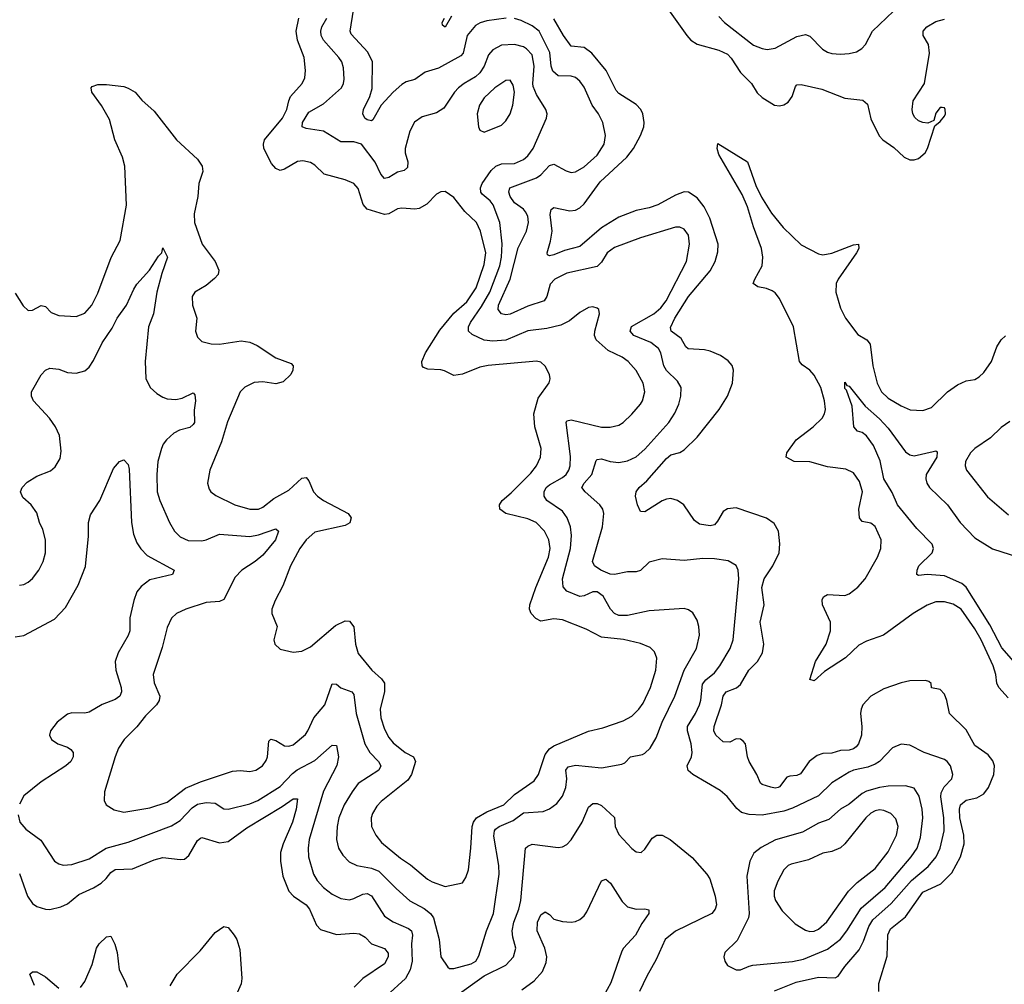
# Model space of a CAD drawing. Header units: inches. Extents: x 1682530 to 1839546, y 640742 to 791647.
# Tile 832 of 923: x 1792170 to 1796705, y 731784 to 736223. Entities that reach past the tile are written whole.
import ezdxf

# ---------------------------------------------------------------- set-up
doc = ezdxf.new("R2010")
doc.units = ezdxf.units.IN
doc.header["$MEASUREMENT"] = 0
doc.layers.add('B7793', color=7, linetype='Continuous')

msp = doc.modelspace()

# ---------------------------------------------------------------- linework, layer by layer
at = {"layer": 'B7793', "color": 5}
for points, elevation in [([(1795143.6, 736290), (1795242.4, 736150), (1795260.9, 736130), (1795290, 736111.1), (1795390, 736083), (1795430, 736065), (1795447.1, 736047.1), (1795490, 735980.2), (1795540.2, 735930), (1795566.5, 735886.5), (1795590, 735865.2), (1795646, 735830), (1795670, 735826.4), (1795690, 735831.4), (1795710, 735844.4), (1795728.6, 735870), (1795743.3, 735916.7), (1795750, 735923.1), (1795770, 735925.8), (1795864.2, 735904.2), (1795970, 735861.8), (1796052.9, 735852.9), (1796074.5, 735834.5), (1796090, 735767.3), (1796128.2, 735688.2), (1796146, 735670), (1796195.6, 735635.6), (1796244.6, 735590), (1796270, 735579), (1796290, 735578.6), (1796310, 735584.3), (1796340.3, 735610), (1796350.9, 735630), (1796385.2, 735734.8), (1796410, 735754.8), (1796430, 735778.8), (1796434.3, 735790), (1796433.3, 735810), (1796430, 735817.2), (1796418.9, 735818.9), (1796410, 735819.5), (1796390, 735792.7), (1796379.9, 735760.1), (1796353.2, 735746.8), (1796330, 735749.7), (1796310, 735758.3), (1796293.5, 735773.5), (1796284.5, 735790), (1796280.8, 735810), (1796285.3, 735850), (1796337.6, 735930), (1796360.8, 736070), (1796355.3, 736110), (1796331.1, 736150), (1796331.1, 736170), (1796348.7, 736191.3), (1796390, 736215.6), (1796430, 736225.6)], 620), ([(1795390, 736238.3), (1795416.9, 736210), (1795550, 736106.8), (1795589.7, 736090.3), (1795613.5, 736086.5), (1795650, 736092.1), (1795750, 736146.2), (1795790, 736155), (1795810, 736147.4), (1795867.1, 736087.1), (1795890, 736074), (1795910, 736068), (1795950, 736065.5), (1795990, 736067.6), (1796023.7, 736076.3), (1796048.7, 736091.3), (1796066, 736110), (1796098, 736170), (1796227, 736293)], 640), ([(1794411, 736231), (1794322.1, 736217.9), (1794291.2, 736208.8), (1794270, 736196.2), (1794230.9, 736150), (1794212.9, 736070), (1794202.6, 736057.4), (1794099.3, 736000.7), (1794038.4, 735981.6), (1793990, 735947.5), (1793950, 735937.2), (1793930, 735925.8), (1793890.2, 735890), (1793835.9, 735830), (1793796.8, 735763.2), (1793790, 735758.3), (1793770, 735762.4), (1793759.7, 735770), (1793750.9, 735790.9), (1793753.3, 735810), (1793782.3, 735870), (1793793.4, 735906.6), (1793795, 736030), (1793773.5, 736073.5), (1793696.8, 736156.8), (1793692.7, 736170), (1793707.2, 736267.2)], 640), ([(1794159.8, 736240.2), (1794130, 736189.4), (1794118, 736198), (1794116.2, 736210), (1794126.9, 736230)], 620), ([(1792150, 734965.5), (1792187, 734907), (1792210, 734885.7), (1792230, 734886.3), (1792270, 734908.7), (1792290, 734903.1), (1792316, 734876), (1792350, 734861.7), (1792430, 734858), (1792470, 734872.7), (1792502, 734910), (1792530, 734964.4), (1792591.1, 735128.9), (1792633.5, 735206.5), (1792662.2, 735370), (1792654.2, 735550), (1792643.2, 735590), (1792608.2, 735670), (1792583.5, 735763.5), (1792547.8, 735827.8), (1792502.2, 735890), (1792499.6, 735910), (1792504.1, 735915.9), (1792530, 735925.3), (1792570, 735925.7), (1792650, 735915.5), (1792670, 735909.1), (1792702, 735890), (1792733, 735853), (1792790, 735802.4), (1792893.1, 735670), (1792990, 735582.3), (1793011.4, 735550), (1793014.5, 735525.5), (1792995.3, 735470), (1792990.2, 735410), (1792974.4, 735330), (1792975.6, 735290), (1793010.2, 735190), (1793071.1, 735110), (1793087.9, 735070), (1793084.2, 735050), (1793067.7, 735032.3), (1793030, 735000.5), (1792976.3, 734970), (1792964.9, 734950), (1792967, 734910), (1792985.7, 734850), (1792980.4, 734790), (1792990, 734762.8), (1793010, 734743), (1793051.8, 734731.8), (1793090, 734730.3), (1793190, 734745.2), (1793230, 734739.3), (1793263.9, 734723.9), (1793350, 734666.5), (1793421.1, 734641.1), (1793430.4, 734630.4), (1793428.4, 734610), (1793418.7, 734590), (1793383.7, 734556.3), (1793350, 734547.3), (1793290, 734556.5), (1793250, 734553), (1793207.7, 734532.3), (1793186.3, 734510), (1793127.8, 734372.2), (1793099.8, 734280.2), (1793045.7, 734150), (1793035.8, 734090), (1793042.8, 734062.7), (1793050.5, 734050), (1793073.4, 734033.4), (1793161.6, 733990), (1793230, 733970.9), (1793270, 733970.2), (1793290, 733979.4), (1793340.5, 734019.5), (1793410, 734057.6), (1793470, 734113.6), (1793490, 734116.5), (1793501.7, 734101.7), (1793524.1, 734050), (1793541.3, 734030), (1793570.3, 734010), (1793682.6, 733950), (1793697.3, 733930), (1793691.6, 733908.4), (1793670, 733895.3), (1793530, 733864.8), (1793490, 733829.8), (1793460.9, 733790), (1793417.5, 733710), (1793381.8, 733618.2), (1793347.2, 733550), (1793332.4, 733510), (1793332.4, 733490), (1793356.4, 733430), (1793341.6, 733370), (1793345.5, 733350), (1793370, 733326.7), (1793430, 733311.8), (1793470, 733316.5), (1793510, 733337), (1793624.2, 733435.8), (1793670, 733456.2), (1793690, 733454.7), (1793709.3, 733429.3), (1793716.6, 733350), (1793730, 733305.7), (1793792.2, 733230), (1793836.9, 733190), (1793850.1, 733170.1), (1793850.9, 733130.9), (1793830.1, 733050), (1793833.5, 733010), (1793850, 732958), (1793870, 732919.6), (1793890, 732895), (1793945.8, 732850), (1793984.6, 732830), (1793993.1, 732810), (1793974.5, 732750), (1793957.4, 732722.6), (1793835, 732625), (1793815.7, 732604.3), (1793795.6, 732570), (1793788.6, 732550), (1793791.1, 732510), (1793811.1, 732470), (1793836.1, 732436.1), (1793923.6, 732363.6), (1793970, 732333.1), (1794048.1, 732268.1), (1794070, 732255.6), (1794130, 732233.4), (1794209.6, 732250.3), (1794224.7, 732275.3), (1794237.2, 732310), (1794248.7, 732410), (1794253.8, 732510), (1794260.2, 732530), (1794274.1, 732550), (1794322.1, 732577.9), (1794399.8, 732610), (1794450, 732657.5), (1794539.2, 732720.8), (1794560.2, 732750), (1794590, 732841.6), (1794610, 732867.2), (1794630, 732882), (1794790, 732949), (1794855.3, 732964.7), (1794950, 732995.9), (1794990, 733018.6), (1795022.4, 733050), (1795042, 733078), (1795075, 733150), (1795099.9, 733230), (1795104.7, 733284.7), (1795094.3, 733314.3), (1795073.9, 733333.9), (1795030, 733352.1), (1794951.4, 733371.4), (1794850, 733381.6), (1794778.9, 733418.9), (1794670, 733461.1), (1794630, 733465.2), (1794570, 733455.4), (1794546.8, 733466.8), (1794525.7, 733490), (1794518.4, 733510), (1794520.5, 733530), (1794547.8, 733610), (1794605.7, 733750), (1794613, 733790), (1794607.1, 733830), (1794587, 733870), (1794548.5, 733910), (1794510, 733925.6), (1794410, 733950.5), (1794382.1, 733970), (1794380.9, 733990), (1794392.4, 734010), (1794434.6, 734045.4), (1794524.1, 734135.9), (1794549.9, 734170), (1794569, 734210), (1794571.5, 734250), (1794542.8, 734350), (1794537.6, 734410), (1794558.8, 734481.2), (1794608.5, 734551.5), (1794612.8, 734570), (1794609.7, 734590), (1794590, 734629.5), (1794570, 734647.6), (1794550, 734652.4), (1794327.4, 734632.6), (1794290, 734624.1), (1794210, 734592.1), (1794170, 734585.7), (1794127.2, 734607.2), (1794110, 734612.1), (1794050, 734615.6), (1794030, 734622.4), (1794024, 734630), (1794022.8, 734650), (1794039.5, 734690), (1794106.1, 734793.9), (1794170, 734872.2), (1794230, 734924.8), (1794273.3, 734990), (1794310, 735096.5), (1794316.7, 735150), (1794292.1, 735250), (1794274.5, 735290), (1794221, 735341), (1794170, 735404.4), (1794130, 735433), (1794110, 735431.3), (1794090, 735420.5), (1794045.1, 735374.9), (1794010, 735355.2), (1793990, 735351.5), (1793930, 735356.5), (1793910, 735352.5), (1793870, 735330.7), (1793850, 735326.5), (1793770, 735352), (1793752.9, 735372.9), (1793730, 735447.3), (1793709.8, 735469.8), (1793670, 735486.8), (1793572.4, 735512.4), (1793530, 735554), (1793510, 735566.2), (1793474, 735574), (1793450, 735570.7), (1793390, 735534.8), (1793370, 735529.8), (1793350, 735538.4), (1793330, 735562.2), (1793295.5, 735630), (1793293.1, 735650), (1793298.1, 735670), (1793380.4, 735770), (1793400.7, 735810), (1793409.2, 735850), (1793418.4, 735870), (1793472.1, 735930), (1793484.2, 735955.8), (1793486.8, 735990), (1793481, 736050), (1793449.2, 736130), (1793443, 736170), (1793456.2, 736230)], 680), ([(1792170, 733620.3), (1792190, 733624), (1792210, 733634.3), (1792230, 733651.8), (1792258.4, 733690), (1792278.5, 733730), (1792289.8, 733770), (1792289.8, 733830), (1792277, 733877), (1792260.9, 733910), (1792250, 733954), (1792223.7, 733990), (1792185.1, 734025.1), (1792174.7, 734050), (1792181.1, 734070), (1792204.7, 734095.3), (1792250, 734122.9), (1792312.4, 734147.6), (1792334.5, 734165.5), (1792356.6, 734203.4), (1792361.7, 734238.3), (1792353.1, 734310), (1792335.8, 734350), (1792307.6, 734390), (1792234.5, 734470), (1792224.2, 734490), (1792224.5, 734510), (1792270, 734588.5), (1792290, 734610.3), (1792310, 734620.3), (1792350, 734615.2), (1792390, 734599.6), (1792430, 734596), (1792470, 734607), (1792490, 734624.4), (1792510, 734654.4), (1792550, 734736.9), (1792595.8, 734804.2), (1792619.5, 734850), (1792661.8, 734910), (1792696.3, 734983.7), (1792710, 735005.7), (1792768.7, 735070), (1792810, 735135.5), (1792824.5, 735150), (1792830, 735174), (1792851.3, 735130), (1792824.6, 735055.4), (1792801.6, 734970), (1792787.3, 734870), (1792763.7, 734810), (1792747.9, 734650), (1792751.9, 734571.9), (1792771.8, 734530), (1792802.3, 734502.3), (1792830, 734486.5), (1792850, 734479.1), (1792890, 734475.6), (1792918.7, 734481.3), (1792970, 734505.5), (1792977.5, 734497.5), (1792980.2, 734470), (1792974.4, 734425.6), (1792975.2, 734370), (1792970, 734359.6), (1792953.3, 734346.7), (1792905.7, 734334.3), (1792880.1, 734319.9), (1792847.1, 734290), (1792831.3, 734270), (1792822.9, 734250), (1792807.1, 734190), (1792802.7, 734130), (1792804.3, 734050), (1792816.5, 734010), (1792860.2, 733910), (1792884, 733870), (1792910, 733842.7), (1792945.9, 733825.9), (1793010, 733824.7), (1793030, 733828.9), (1793090, 733855.9), (1793230, 733845.6), (1793270, 733851.9), (1793350, 733880.3), (1793362.4, 733870), (1793348, 733830), (1793290, 733759.4), (1793255.5, 733730), (1793194, 733690), (1793162.4, 733657.6), (1793110, 733554.7), (1793090, 733545.8), (1793030, 733541.4), (1792935.5, 733510), (1792892.7, 733490), (1792870, 733469.6), (1792850, 733426), (1792826.4, 733333.6), (1792785, 733210), (1792790, 733170.8), (1792816.1, 733110), (1792812.6, 733090), (1792800.8, 733070), (1792750, 733019.2), (1792710, 732968.5), (1792651.4, 732910), (1792626, 732870), (1792609.4, 732830.6), (1792560.3, 732670), (1792559.5, 732630), (1792569.2, 732609.2), (1792606.3, 732586.3), (1792650, 732576.5), (1792770, 732596.6), (1792850, 732621.7), (1792933.4, 732686.6), (1793003.8, 732716.2), (1793150, 732765.5), (1793187.7, 732767.7), (1793230, 732763.5), (1793257.6, 732770), (1793288.3, 732790), (1793305.9, 732814.1), (1793311.6, 732830), (1793317.5, 732902.5), (1793327.2, 732912.8), (1793350, 732906.4), (1793390, 732882), (1793410, 732879.6), (1793430, 732886.7), (1793486.4, 732933.6), (1793498, 732950), (1793524.4, 733010), (1793575.7, 733070), (1793610, 733166), (1793630, 733165.3), (1793648.7, 733148.7), (1793700.3, 733130), (1793710, 733117.1), (1793719.5, 733030), (1793759.9, 732890), (1793783.3, 732850), (1793823.2, 732810), (1793833.7, 732790), (1793825.2, 732770), (1793730, 732708.1), (1793700.9, 732670), (1793665.1, 732610), (1793640.4, 732550), (1793632.9, 732510), (1793630.1, 732450.1), (1793639.3, 732410), (1793658.1, 732378.1), (1793687.7, 732347.7), (1793723, 732330), (1793790, 732318.4), (1793824.8, 732304.8), (1793904.1, 732224.1), (1793967.4, 732167.4), (1794032.7, 732132.7), (1794063, 732110), (1794075.7, 732090), (1794102.7, 731990), (1794110.2, 731910.2), (1794142.2, 731862.2), (1794150, 731856.4), (1794170, 731856.9), (1794250, 731878.6), (1794270.5, 731890), (1794285.5, 731914.5), (1794319.6, 732030), (1794353.1, 732110), (1794378.3, 732290), (1794376.4, 732330), (1794353.9, 732466.1), (1794356.5, 732490), (1794362.5, 732497.5), (1794378.7, 732510), (1794443, 732537), (1794490, 732572.6), (1794581.1, 732579), (1794610, 732591), (1794643.9, 732616.1), (1794670, 732649), (1794685, 732690), (1794689.9, 732730), (1794686.3, 732770), (1794695.9, 732784.1), (1794730, 732792.7), (1794850, 732780.7), (1794943.1, 732796.9), (1794956.8, 732803.2), (1794983.7, 732830), (1795038, 732842), (1795050, 732847.4), (1795073.7, 732870), (1795102.3, 732917.7), (1795129.2, 732990), (1795188, 733110), (1795230.7, 733229.3), (1795287.1, 733330), (1795301.4, 733390), (1795298, 733430), (1795290, 733459.3), (1795270, 733493.6), (1795250, 733508), (1795230, 733514), (1795070, 733502.2), (1794970, 733481.9), (1794930, 733481.7), (1794910, 733490.8), (1794891.7, 733510), (1794857.2, 733570), (1794830.3, 733590.3), (1794810, 733589.8), (1794770, 733571.8), (1794750, 733568.8), (1794690, 733592.8), (1794672.9, 733613), (1794670.4, 733650), (1794707.5, 733790), (1794711, 733850), (1794707.8, 733890), (1794692.5, 733930), (1794670, 733960.7), (1794598, 734010), (1794586.6, 734030), (1794585.5, 734050), (1794595.7, 734070), (1794610, 734082.7), (1794670, 734116.6), (1794686.6, 734130), (1794700.2, 734150), (1794706, 734170), (1794706.9, 734213.1), (1794687, 734370), (1794690, 734377.1), (1794710, 734381.6), (1794850, 734347.4), (1794890, 734347.8), (1794930, 734358), (1794950, 734370.2), (1794990, 734407.2), (1795030, 734453.7), (1795039.3, 734470), (1795048.8, 734510), (1795041.2, 734550), (1795010, 734608.3), (1794973.3, 734650), (1794945.1, 734670), (1794880.8, 734700.8), (1794824.7, 734750), (1794817.1, 734770), (1794819, 734790), (1794840.5, 734870), (1794837, 734890), (1794830, 734896.2), (1794810, 734901.3), (1794790, 734898.3), (1794750, 734875.4), (1794702.7, 734837.3), (1794662.3, 734817.7), (1794598.3, 734801.7), (1794510, 734792.1), (1794410, 734748.8), (1794350, 734744.2), (1794310, 734749.2), (1794254.1, 734774.1), (1794236.8, 734790), (1794237.4, 734810), (1794246.5, 734830), (1794296.7, 734903.3), (1794335.3, 734970), (1794381.6, 735090), (1794389.9, 735130.1), (1794391.9, 735191.9), (1794381.8, 735290), (1794351.5, 735371.5), (1794337.5, 735390), (1794300.7, 735420.7), (1794293.9, 735430), (1794292.7, 735450), (1794301, 735470), (1794341.7, 735530), (1794362.8, 735550), (1794390, 735559.6), (1794450, 735561.9), (1794490, 735579.4), (1794510, 735596.6), (1794535.7, 735630), (1794596.8, 735770), (1794599.3, 735790), (1794594, 735810), (1794550, 735879.8), (1794535.6, 735915.6), (1794533.2, 735930), (1794540.1, 736010), (1794530, 736061.4), (1794505.1, 736090), (1794490, 736098.8), (1794450, 736109.2), (1794390, 736106.5), (1794350, 736085.5), (1794330, 736062.3), (1794309, 736010), (1794290, 735978.6), (1794270, 735960.2), (1794216.9, 735930), (1794192, 735910), (1794173, 735890), (1794123.9, 735816.1), (1794090, 735794.6), (1794023.6, 735776.4), (1793988.9, 735751.1), (1793967.7, 735710), (1793945.9, 735630), (1793946.4, 735610), (1793958.5, 735570), (1793956.2, 735543.8), (1793940.5, 735530), (1793910, 735521), (1793870, 735497.8), (1793850, 735492.4), (1793833.1, 735513.1), (1793808, 735568), (1793745.1, 735650), (1793710, 735661.2), (1793650, 735660.6), (1793570, 735710.5), (1793490, 735722.2), (1793471.5, 735730), (1793473.3, 735750), (1793502.7, 735797.3), (1793570, 735835.9), (1793651.9, 735910), (1793661.8, 735930), (1793665.3, 735950), (1793661.5, 736001.5), (1793653.8, 736030), (1793640.3, 736050), (1793568.9, 736128.9), (1793558.5, 736150), (1793557.1, 736170), (1793562.6, 736190), (1793585.6, 736230)], 660), ([(1795646, 731754), (1795746.8, 731793.2), (1795850, 731815.9), (1795925.7, 731814.3), (1795939.3, 731820.7), (1795970, 731865.2), (1796037.1, 731942.9), (1796057.1, 731982.9), (1796080.6, 732050), (1796099.9, 732080.1), (1796184.6, 732155.4), (1796277.7, 732262.3), (1796354.5, 732325.5), (1796391.7, 732370), (1796409.4, 732410), (1796427.4, 732490), (1796425.8, 732550), (1796413.1, 732646.9), (1796415, 732665), (1796427.8, 732692.2), (1796463.1, 732730), (1796468.5, 732750), (1796457.6, 732790), (1796442, 732810), (1796430, 732817.8), (1796336.2, 732850), (1796270, 732884), (1796230, 732889.7), (1796190, 732871.5), (1796130.2, 732810), (1796110, 732796.8), (1796077, 732783), (1796011.1, 732768.9), (1795990, 732760.2), (1795910, 732711.7), (1795849.3, 732650.7), (1795730, 732594.7), (1795690, 732580.7), (1795590, 732562.7), (1795530, 732565.7), (1795494.7, 732574.7), (1795472.6, 732592.6), (1795428.5, 732648.5), (1795396, 732676), (1795271.2, 732750), (1795248.5, 732768.5), (1795245.1, 732790), (1795264, 732830), (1795267.5, 732850), (1795262.5, 732890), (1795246.5, 732950), (1795246.1, 732970), (1795282.4, 733030), (1795300.5, 733070), (1795307.8, 733092.2), (1795314.9, 733165.1), (1795330, 733184.6), (1795370, 733217.6), (1795395, 733250), (1795442.3, 733330), (1795456.3, 733370), (1795481.8, 733650), (1795479.7, 733690), (1795470.8, 733710.8), (1795432.7, 733732.7), (1795370, 733742.7), (1795316.1, 733743.9), (1795230, 733734.2), (1795130, 733741.6), (1795070, 733726), (1795030, 733687.6), (1795010, 733682), (1794970, 733681.8), (1794910, 733669.3), (1794890, 733671.9), (1794847.6, 733690), (1794817.8, 733710), (1794808.2, 733730), (1794854.8, 733890), (1794860.3, 733950), (1794855.3, 733970), (1794842.8, 733990), (1794775.1, 734050), (1794759.8, 734070), (1794770.7, 734090), (1794806, 734130), (1794825.5, 734194.5), (1794830, 734199.5), (1794850, 734201.6), (1794890, 734190.2), (1794930, 734186), (1794970, 734193.7), (1795010, 734211.3), (1795050, 734246.7), (1795159.3, 734370), (1795188, 734412), (1795206.8, 734453.2), (1795215.5, 734490), (1795216.1, 734530), (1795200.5, 734560.5), (1795150, 734609), (1795136.9, 734630), (1795123.4, 734690), (1795112.9, 734710), (1795077.8, 734737.8), (1794999.2, 734770), (1794982.5, 734790), (1794988.5, 734811.5), (1795091.2, 734870), (1795122.7, 734897.3), (1795147.2, 734930), (1795241.2, 735110), (1795255.7, 735190), (1795250, 735231.8), (1795230, 735259.8), (1795210, 735268.7), (1795190, 735268.8), (1795030, 735219.2), (1794910, 735174.7), (1794876.3, 735150), (1794850, 735107.7), (1794830, 735087.9), (1794690, 735056.8), (1794634.6, 735030), (1794613.8, 735006.2), (1794597.4, 734950), (1794585.7, 734930), (1794510, 734904.6), (1794430, 734868.4), (1794410, 734864.7), (1794389.4, 734869.4), (1794374.6, 734890), (1794376.1, 734910), (1794429.9, 735030), (1794466.6, 735173.4), (1794504.7, 735250), (1794513.9, 735290), (1794510, 735319.6), (1794499.8, 735339.8), (1794490, 735352.1), (1794450, 735380.2), (1794430, 735409.8), (1794423.4, 735430), (1794427.7, 735450), (1794550, 735495.5), (1794570.6, 735509.4), (1794610, 735551.9), (1794630, 735558.2), (1794687.1, 735527.1), (1794710, 735520.2), (1794730, 735523.2), (1794770, 735545.6), (1794830, 735599.7), (1794862.3, 735650), (1794869, 735690), (1794856.5, 735750), (1794835.9, 735790), (1794807.4, 735830), (1794770, 735912.4), (1794750, 735941.2), (1794730, 735956.8), (1794710, 735963.4), (1794650, 735965.7), (1794626, 735986), (1794618.4, 736010), (1794611.9, 736071.9), (1794563, 736170), (1794530, 736195.6), (1794479.8, 736219.8), (1794450, 736228.7)], 640), ([(1796127.9, 731750), (1796127.6, 731787.6), (1796166, 731914), (1796168.5, 732011.5), (1796181.6, 732038.4), (1796250, 732095), (1796330, 732207.2), (1796413.1, 732246.9), (1796463.6, 732296.4), (1796502.8, 732370), (1796520.6, 732430), (1796518.7, 732470), (1796500.3, 732550), (1796499.3, 732590), (1796503.9, 732610), (1796529.2, 732630.8), (1796578.4, 732641.6), (1796610, 732659.7), (1796632.7, 732690), (1796657.3, 732750), (1796659.4, 732790), (1796652.4, 732812.4), (1796630, 732839.2), (1796570, 732883.1), (1796530, 732954.5), (1796452.2, 733030), (1796440.7, 733090), (1796430, 733119.5), (1796410, 733141.2), (1796370, 733149), (1796368, 733168), (1796358, 733178), (1796342, 733182), (1796270, 733180.3), (1796230, 733171.6), (1796150, 733143.1), (1796090.3, 733110), (1796054, 733070), (1796046.2, 733050), (1796043.2, 733030), (1796049.6, 732969.6), (1796047.5, 732930), (1796034.2, 732890), (1796022.8, 732877.2), (1796010, 732867), (1795990, 732861.3), (1795950, 732860.4), (1795910, 732848.1), (1795870, 732845.5), (1795842.6, 732837.3), (1795806.4, 732810), (1795766.9, 732753.1), (1795750, 732744.2), (1795717.8, 732742.2), (1795703.3, 732736.7), (1795670, 732692.3), (1795664, 732690), (1795650, 732687), (1795630, 732691.3), (1795590, 732703.5), (1795582, 732710), (1795565.3, 732750), (1795529.7, 732810), (1795522.2, 732830), (1795513, 732890), (1795502.7, 732902.7), (1795490, 732911.8), (1795470, 732913.6), (1795441.7, 732898.3), (1795410, 732900.3), (1795375.9, 732930), (1795367, 732950), (1795368.7, 732970), (1795403.1, 733070), (1795410, 733110.3), (1795424.1, 733130), (1795471.3, 733148.7), (1795490, 733163.9), (1795529.2, 733230), (1795568.2, 733270), (1795591.3, 733310), (1795597, 733350), (1795579.9, 733450), (1795598.5, 733530), (1795588.7, 733610), (1795599, 733650), (1795639.2, 733710), (1795667.5, 733770), (1795671.6, 733811.6), (1795665.1, 733870), (1795644.4, 733904.4), (1795610, 733929.7), (1795470, 733976.5), (1795430, 733972.4), (1795410, 733959.8), (1795384.8, 733915.2), (1795370, 733898.4), (1795350, 733893.6), (1795302, 733902), (1795278, 733918), (1795229, 733990), (1795200.4, 734010), (1795170, 734019.1), (1795150, 734017.3), (1795130, 734008.6), (1795050, 733958), (1795030, 733959.7), (1795015.9, 733990), (1795006.9, 734030), (1795009.8, 734050), (1795023.7, 734070), (1795058.7, 734101.3), (1795150, 734203.3), (1795170, 734220.1), (1795210, 734232.1), (1795230, 734243.2), (1795290, 734302), (1795392.2, 734430), (1795429.9, 734490.1), (1795453.8, 734550), (1795457.6, 734610), (1795451.4, 734631.4), (1795434, 734654), (1795398, 734678), (1795350, 734698.2), (1795324.2, 734704.2), (1795248.8, 734708.8), (1795238.1, 734718.1), (1795216.4, 734756.4), (1795170.7, 734790), (1795167.5, 734807.5), (1795188, 734850), (1795251.1, 734948.9), (1795350, 735067.3), (1795373.1, 735110), (1795385.6, 735154.4), (1795386.9, 735190), (1795349.3, 735310), (1795322.3, 735362.3), (1795290, 735403.5), (1795251.3, 735430), (1795230, 735431.9), (1795190, 735416.5), (1795109.2, 735370.8), (1795070, 735357.8), (1795010, 735345.9), (1794930, 735313.9), (1794850, 735266), (1794750, 735179.9), (1794679.1, 735160.9), (1794630, 735141.3), (1794610, 735137.4), (1794601.8, 735141.8), (1794599.1, 735150), (1794615.4, 735204.6), (1794622, 735250), (1794613.8, 735326.2), (1794618, 735350), (1794630, 735359.6), (1794704.2, 735344.2), (1794730, 735346.3), (1794750, 735357.1), (1794770, 735375.6), (1794843.1, 735476.9), (1794967.2, 735590), (1794997.4, 735630), (1795029.2, 735690), (1795044.2, 735730), (1795046.6, 735750), (1795040.7, 735790), (1795030.6, 735810), (1795010, 735833.3), (1794930, 735884.5), (1794917.6, 735897.6), (1794871.2, 735990), (1794805.3, 736070), (1794770, 736095), (1794710, 736102.4), (1794674.5, 736150), (1794630, 736227.4)], 620), ([(1796723, 733103), (1796679.1, 733150), (1796670.4, 733170.4), (1796665.3, 733210), (1796653.2, 733250), (1796599, 733370), (1796570, 733420.5), (1796506.9, 733510), (1796470, 733533), (1796430, 733543.6), (1796390, 733543.6), (1796350, 733529.2), (1796285, 733490), (1796147.9, 733390), (1796070, 733362.7), (1796035, 733345), (1795973.3, 733286.7), (1795876.4, 733223.6), (1795830, 733181.3), (1795810, 733186), (1795835.2, 733270), (1795884.9, 733350), (1795904.7, 733410), (1795904.1, 733450), (1795868.3, 733530), (1795866.8, 733553.2), (1795872.3, 733567.7), (1795890, 733577.4), (1795970, 733573.2), (1795990, 733581.2), (1796030, 733612.2), (1796063.8, 733650), (1796121, 733750), (1796136, 733790), (1796137.7, 733830), (1796110, 733891.5), (1796090, 733906.9), (1796050, 733913.7), (1796037.8, 733930), (1796035.2, 733970), (1796051.7, 734050), (1796038, 734098), (1796010, 734138.5), (1795975, 734155), (1795890, 734165.2), (1795810, 734188.8), (1795737, 734190), (1795699.7, 734210), (1795704, 734230), (1795746.8, 734290), (1795824.5, 734350), (1795865.7, 734390), (1795876.8, 734410), (1795881, 734430), (1795876.3, 734470), (1795860.2, 734530), (1795830, 734587.8), (1795810, 734610.6), (1795774.2, 734634.2), (1795761.8, 734650), (1795733.8, 734810), (1795670, 734940.4), (1795650, 734965.6), (1795635.8, 734975.8), (1795610, 734986.6), (1795570, 734994.5), (1795549, 735009), (1795555.7, 735030), (1795589.1, 735090.9), (1795593.7, 735130), (1795587.4, 735170), (1795549.6, 735270), (1795522.3, 735362.3), (1795498.5, 735418.5), (1795390, 735602.7), (1795382.9, 735630), (1795386.3, 735653.7), (1795522.6, 735570), (1795560.8, 735460.8), (1795587.3, 735407.3), (1795633.5, 735333.5), (1795687, 735267), (1795770, 735186.8), (1795850, 735145.2), (1795870, 735140.7), (1795911, 735149), (1796010, 735187.4), (1796034, 735190), (1796034.7, 735170), (1796023.6, 735150), (1795939.7, 735030), (1795931.1, 735008.9), (1795929.3, 734970), (1795950, 734895.5), (1795973.4, 734850), (1796030, 734774.9), (1796071.3, 734750), (1796086.7, 734730), (1796099.5, 734630), (1796120.1, 734550), (1796139.1, 734510), (1796170, 734480.9), (1796230, 734446.2), (1796272.2, 734427.8), (1796330, 734424.7), (1796370, 734438.2), (1796444.1, 734510), (1796490, 734543.6), (1796530, 734560.9), (1796570, 734567), (1796590, 734579.5), (1796610, 734599.6), (1796645.8, 734650), (1796670, 734717.6), (1796690, 734750.2), (1796710, 734768.4)], 580), ([(1796748.7, 733270), (1796693.1, 733333.1), (1796638.6, 733438.6), (1796530, 733611.8), (1796510, 733628.1), (1796430, 733663.9), (1796350.1, 733669.9), (1796310, 733665.6), (1796302.7, 733670), (1796303.1, 733690), (1796311.9, 733710), (1796372.1, 733770), (1796378.4, 733790), (1796373.4, 733810), (1796302.1, 733882.1), (1796212.5, 733990), (1796188.1, 734048.1), (1796149.9, 734110), (1796132.7, 734192.7), (1796103.1, 734263.1), (1796070, 734307.7), (1796050, 734323.5), (1796029.3, 734330), (1796011.3, 734350), (1796004.8, 734444.8), (1795978.3, 734518.3), (1795970, 734526), (1795970, 734554.8), (1795979.6, 734539.6), (1795990, 734536.3), (1796064.1, 734444.1), (1796130, 734386.5), (1796170, 734343.8), (1796250, 734234.8), (1796270, 734221.2), (1796290, 734216.8), (1796376.7, 734236.7), (1796390, 734238.7), (1796395.1, 734235.1), (1796395, 734210), (1796345, 734130), (1796342.9, 734110), (1796347.7, 734090), (1796360.1, 734070), (1796442.8, 733990), (1796502, 733910), (1796570, 733838.5), (1796650, 733788.4), (1796770, 733750.3)], 560), ([(1796730, 734373.8), (1796690, 734346.3), (1796640.8, 734299.2), (1796568.9, 734250), (1796549, 734230), (1796526.7, 734190), (1796524.6, 734170), (1796530.3, 734150.3), (1796627.9, 734027.9), (1796724.2, 733944.2)], 580), ([(1792150, 733382.4), (1792190, 733389.1), (1792330, 733463.9), (1792381.5, 733518.5), (1792439.9, 733620.1), (1792473.8, 733706.2), (1792487, 733847), (1792487.4, 733910), (1792496, 733944), (1792539.5, 734010), (1792602.6, 734157.4), (1792629.7, 734190.3), (1792650, 734198), (1792670, 734176), (1792674, 734154), (1792684.8, 733910), (1792695.3, 733855.3), (1792710, 733815.3), (1792727.9, 733787.9), (1792757.9, 733757.9), (1792882, 733690), (1792874, 733670), (1792770, 733645.8), (1792730, 733614.2), (1792710, 733589.7), (1792696.2, 733550), (1792677.8, 733470), (1792677.6, 733410), (1792670.1, 733389.9), (1792623.5, 733310), (1792610.2, 733270), (1792613.5, 733230), (1792637.5, 733150), (1792639.3, 733130), (1792632.2, 733110), (1792610, 733094.8), (1792550, 733072.3), (1792490, 733036), (1792470, 733031.1), (1792410, 733032.8), (1792390, 733027.8), (1792343.1, 732990), (1792313, 732950), (1792307.3, 732930), (1792317.3, 732910), (1792346.8, 732890), (1792390, 732875.3), (1792405.3, 732865.2), (1792417, 732850), (1792416.5, 732830), (1792405.3, 732810), (1792383.1, 732790), (1792270, 732716.4), (1792189.3, 732650.7), (1792170, 732612.7)], 640), ([(1792164, 732564), (1792171.8, 732530), (1792198, 732498), (1792267.9, 732447.9), (1792331, 732351), (1792350, 732338.5), (1792370, 732332.3), (1792410, 732334.7), (1792490, 732360.6), (1792569, 732411), (1792670, 732437.9), (1792870, 732512.5), (1792910, 732537.5), (1792964.3, 732595.7), (1792990, 732613.4), (1793030, 732621), (1793070, 732617.8), (1793110, 732591.3), (1793130, 732589.4), (1793230, 732614.8), (1793267.4, 732630), (1793370, 732694.2), (1793426.1, 732753.9), (1793448.4, 732771.6), (1793530, 732813.3), (1793610, 732884.2), (1793630, 732882.8), (1793638.5, 732830), (1793631.6, 732791.5), (1793570, 732672.8), (1793504, 732450), (1793498.9, 732410), (1793500.5, 732370), (1793523.8, 732290), (1793540.8, 732260.8), (1793570, 732228.6), (1793610, 732198.6), (1793650, 732179.4), (1793690, 732173), (1793710, 732178), (1793750, 732198.6), (1793770, 732201.4), (1793790, 732191), (1793850, 732097.8), (1793890.7, 732070.7), (1793961.2, 732041.2), (1793974.8, 732030), (1793978.9, 732010), (1793974.6, 731970), (1793977.6, 731890), (1793968.9, 731850), (1793947.3, 731810), (1793860.2, 731730)], 640), ([(1792170, 732293.4), (1792206.4, 732190), (1792230, 732156.2), (1792250, 732141.5), (1792290, 732129.3), (1792310, 732128.4), (1792360, 732140), (1792390, 732153.8), (1792443.2, 732196.8), (1792510, 732227.3), (1792546.2, 732250), (1792569.1, 732270), (1792590, 732298.2), (1792610, 732311.9), (1792690, 732315.3), (1792790, 732356.3), (1792830, 732367.1), (1792910, 732358), (1792930, 732360.5), (1792950, 732376.3), (1792990, 732445.7), (1793003.5, 732456.5), (1793010, 732459.2), (1793090, 732435.3), (1793130, 732441.5), (1793216.2, 732503.8), (1793378.5, 732601.5), (1793430, 732637.1), (1793450, 732637.3), (1793444.2, 732590), (1793427.1, 732530), (1793383.1, 732430), (1793371.3, 732390), (1793371.9, 732350), (1793382.1, 732282.1), (1793410, 732212.9), (1793432.1, 732190), (1793489.7, 732149.7), (1793504.4, 732130), (1793536.7, 732056.7), (1793555.5, 732035.5), (1793630, 732013.5), (1793710, 732018.9), (1793736.1, 732016.1), (1793761.2, 732001.2), (1793790.7, 731970.7), (1793850, 731949.2), (1793867, 731927), (1793867.3, 731910), (1793850, 731878), (1793750.2, 731810), (1793710.2, 731770)], 620), ([(1794174, 731726), (1794310, 731822.5), (1794408.7, 731871.3), (1794445, 731910), (1794454.9, 731950), (1794441, 732001), (1794438.3, 732030), (1794445.5, 732070), (1794468.8, 732130), (1794477.7, 732170), (1794500.4, 732410), (1794510, 732420.3), (1794530.8, 732429.2), (1794650, 732413.4), (1794670, 732416.5), (1794690, 732427.4), (1794710, 732448.8), (1794760.6, 732530), (1794790, 732599.3), (1794810, 732616), (1794830, 732616.5), (1794850, 732607.2), (1794910, 732552), (1794913.1, 732510), (1794930, 732473), (1794990, 732408.4), (1795010, 732393), (1795032.3, 732390), (1795050, 732405.5), (1795083.5, 732456.5), (1795105.2, 732470), (1795130, 732470.3), (1795165.5, 732450), (1795267.2, 732367.2), (1795334.6, 732290), (1795348.6, 732268.6), (1795373, 732190), (1795379.2, 732150), (1795373.6, 732130), (1795357.4, 732110), (1795190, 732028.7), (1795143.9, 731990), (1795101.9, 731898.1), (1795058.5, 731821.5), (1795025.4, 731750)], 640), ([(1794482.3, 731757.7), (1794540.3, 731799.7), (1794578, 731842), (1794595.8, 731884.2), (1794598.8, 731910), (1794589.2, 731950), (1794553.1, 732030), (1794554.9, 732070), (1794570, 732104), (1794590, 732117.4), (1794610, 732105.3), (1794630, 732083.2), (1794670, 732072.3), (1794710, 732070.2), (1794730, 732072.7), (1794750, 732081.5), (1794770, 732099.5), (1794782.1, 732117.9), (1794850, 732259.3), (1794870, 732268.4), (1794892, 732250), (1794945.3, 732165.3), (1794970, 732140.3), (1795009, 732129), (1795050, 732131.7), (1795067.3, 732127.3), (1795068.4, 732110), (1795036.1, 732063.9), (1795006.5, 732010), (1794951.7, 731950), (1794944.2, 731935.8), (1794893.6, 731790), (1794841.9, 731698.1)], 620), ([(1792863.7, 731776.3), (1792895.6, 731830), (1793001.7, 731938.3), (1793070, 732022.3), (1793110, 732050.4), (1793130, 732044.9), (1793158.4, 732010), (1793170.2, 731990.2), (1793184, 731944), (1793193.6, 731810), (1793190, 731785.6), (1793166.3, 731730)], 580), ([(1792450, 731768.5), (1792470, 731796.4), (1792504.7, 731875.3), (1792524.5, 731950), (1792536.8, 731970), (1792570, 732002.4), (1792590, 732005.3), (1792608.7, 731968.7), (1792619, 731930), (1792629.3, 731850), (1792656.8, 731796.8), (1792665.4, 731770)], 580), ([(1792238.6, 731778.6), (1792217, 731830), (1792230, 731841.6), (1792250, 731841.1), (1792290, 731818.3), (1792350, 731766.7)], 580)]:
    msp.add_lwpolyline(points, dxfattribs=dict(at, elevation=elevation))
for points, elevation in [([(1794430, 735944.7), (1794410, 735943.9), (1794358.6, 735910), (1794310, 735863.1), (1794288.2, 735830), (1794277.8, 735790), (1794284.2, 735730), (1794290, 735714.8), (1794310, 735706), (1794390, 735738.4), (1794410, 735757.6), (1794429.8, 735790), (1794441.5, 735830), (1794449, 735890), (1794442.6, 735922.6)], 680), ([(1796250, 732697.3), (1796170, 732695.4), (1796129.7, 732690.3), (1796070, 732673.3), (1796050, 732662.3), (1795990, 732612.6), (1795950.1, 732589.9), (1795897.3, 732542.7), (1795850, 732525.6), (1795775.3, 732484.7), (1795651.8, 732448.2), (1795586, 732414), (1795552.1, 732387.9), (1795532.8, 732350), (1795518.9, 732281.1), (1795529.6, 732110.4), (1795526.4, 732090), (1795474.9, 731985.1), (1795418, 731930), (1795413.4, 731910), (1795417.3, 731890), (1795430.5, 731870.5), (1795470, 731850.5), (1795490, 731850.4), (1795530, 731866.9), (1795547.6, 731872.4), (1795730, 731888.7), (1795780.9, 731899.1), (1795890, 731945.4), (1795950, 731992.1), (1795980.2, 732030), (1796046.3, 732133.7), (1796155.9, 732230), (1796276.4, 732370), (1796303.2, 732410), (1796319.8, 732460.2), (1796330.4, 732550.4), (1796327, 732590), (1796312.5, 732650), (1796290, 732686.2)], 660), ([(1796130, 732586.4), (1796110, 732582.5), (1796090, 732571.1), (1796067.9, 732550), (1795970.1, 732429.9), (1795950, 732412.5), (1795910, 732394.6), (1795870, 732387.6), (1795803.7, 732356.3), (1795723.1, 732336.9), (1795708.9, 732330), (1795689.5, 732310.5), (1795662.1, 732257.9), (1795645.5, 732214.5), (1795644.6, 732190), (1795651.6, 732170), (1795682.5, 732122.5), (1795741.6, 732061.6), (1795790, 732032.8), (1795810, 732026.9), (1795830, 732027.9), (1795850, 732038), (1795888.2, 732071.8), (1795987.6, 732212.4), (1796028, 732252), (1796110, 732316.5), (1796170, 732393.2), (1796208.5, 732470), (1796216.8, 732510), (1796205.7, 732545.7), (1796181.7, 732570), (1796150, 732583.4)], 680)]:
    msp.add_lwpolyline(points, close=True, dxfattribs=dict(at, elevation=elevation))

doc.saveas('drawing.dxf')
